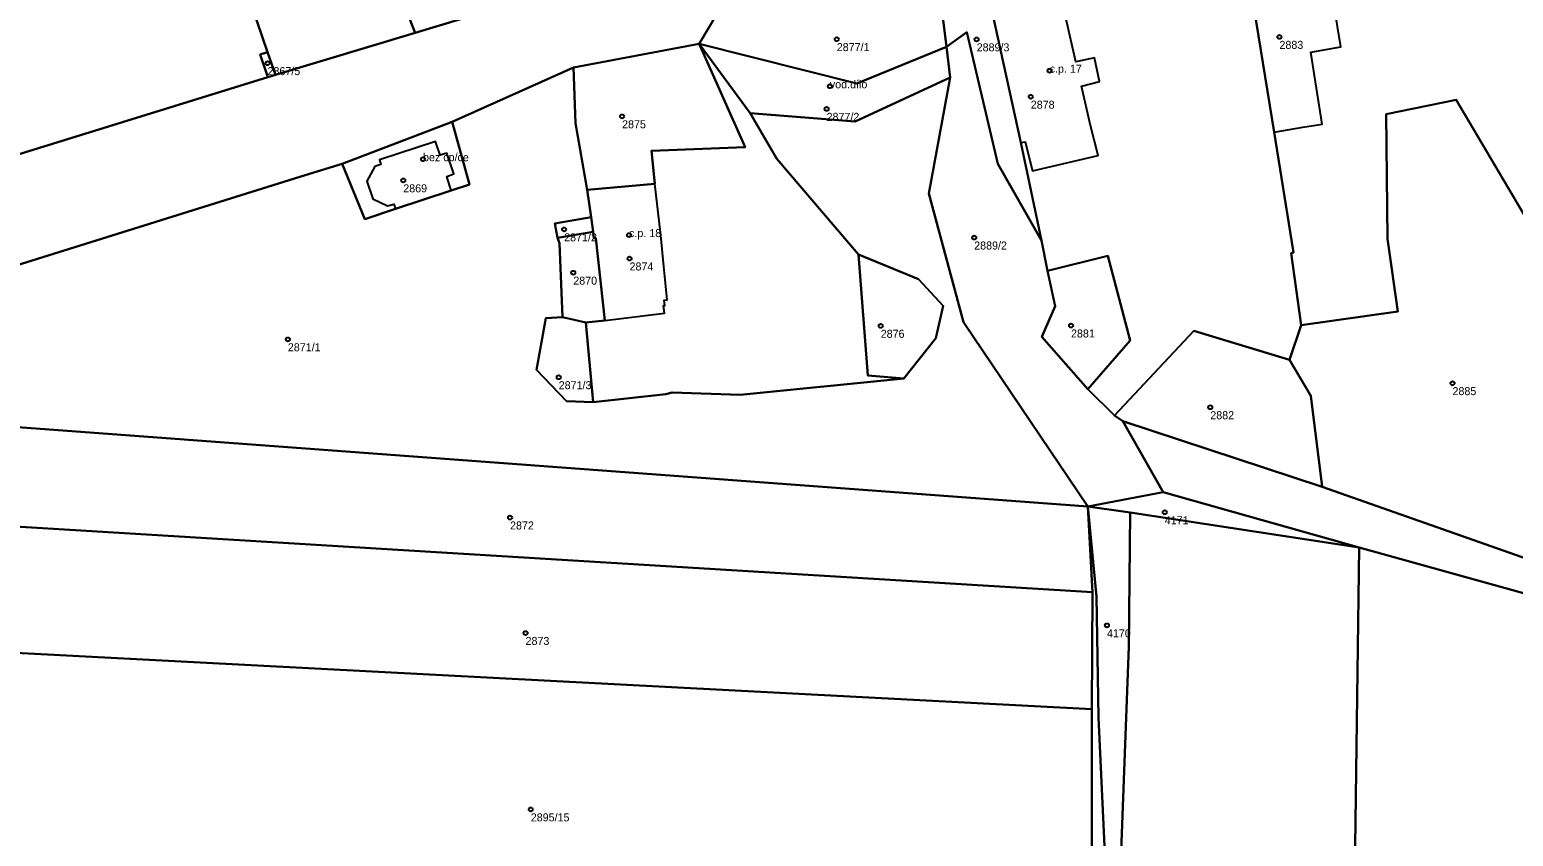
# Model space of a CAD drawing. Extents: x -878211 to -870363, y -1058464 to -1052522.
# Drawn here: x -871102.9 to -870917.5, y -1054985.5 to -1054884.8 of the extents above; entities that cross this region are included whole.
import ezdxf

# ---------------------------------------------------------------- set-up
doc = ezdxf.new("R2010")
doc.units = 0
for name, color, linetype in [('Definiční body', 7, 'Continuous'), ('Polygon budovy', 7, 'Continuous'), ('Polygon parcely', 7, 'Continuous')]:
    doc.layers.add(name, color=color, linetype=linetype)

msp = doc.modelspace()

# ---------------------------------------------------------------- linework, layer by layer
at = {"layer": 'Definiční body'}
for centre in [(-871002.04, -1054885.93994), (-870984.56, -1054885.96994), (-870946.73, -1054885.65994), (-871073.16, -1054888.93994), (-870975.44, -1054889.87994), (-871002.9, -1054891.81994), (-871003.31, -1054894.64994), (-870977.8, -1054893.12994), (-871028.86, -1054895.57994), (-871053.73, -1054900.92994), (-871056.2, -1054903.57994), (-871036.1, -1054909.69994), (-871027.99, -1054910.40994), (-870984.87, -1054910.71994), (-871027.93, -1054913.33994), (-871034.96, -1054915.10994), (-870996.55, -1054921.74994), (-870972.77, -1054921.70994), (-871070.62, -1054923.42994), (-871036.78, -1054928.16994), (-870925.11, -1054928.90994), (-870955.37, -1054931.91994), (-871042.86, -1054945.68994), (-870961.06, -1054945.02994), (-870968.28, -1054959.15994), (-871040.92, -1054960.10994), (-871040.27, -1054982.14994)]:
    msp.add_circle(centre, 0.25, dxfattribs=at)
at = {"layer": 'Polygon budovy'}
for points in [[(-870940.68, -1054876.96), (-870950.47, -1054878.56), (-870947.41, -1054897.55), (-870943.79, -1054896.91), (-870941.4, -1054896.55), (-870942.82, -1054887.54), (-870939.06, -1054886.9)], [(-870973.99, -1054880.65), (-870982.64, -1054882.53), (-870979.03, -1054898.84), (-870978.51, -1054898.76), (-870977.59, -1054902.37), (-870969.37, -1054900.47), (-870970.34, -1054896.74), (-870971.47, -1054891.8), (-870969.2, -1054891.22), (-870969.83, -1054888.26), (-870972.17, -1054888.78)], [(-871057.19, -1054907.11), (-871050.2, -1054904.82), (-871050.74, -1054903.08), (-871049.9, -1054902.77), (-871050.76, -1054900.19), (-871051.59, -1054900.43), (-871052.16, -1054898.7), (-871059.16, -1054901.02), (-871059.01, -1054901.6), (-871059.77, -1054901.85), (-871060.75, -1054903.69), (-871060.02, -1054905.86), (-871058.15, -1054906.77), (-871057.39, -1054906.55)], [(-871024.76, -1054904), (-871033.21, -1054904.75), (-871032.74, -1054908.19), (-871032.49, -1054910.01), (-871032.38, -1054910.81), (-871032.16, -1054910.8), (-871031.01, -1054921.08), (-871023.58, -1054920.18), (-871023.69, -1054919.21), (-871023.52, -1054919.19), (-871023.6, -1054918.55), (-871023.21, -1054918.5), (-871023.64, -1054914.33), (-871024.02, -1054910.43)]]:
    msp.add_lwpolyline(points, close=True, dxfattribs=at)
at = {"layer": 'Polygon parcely'}
for points in [[(-871073.15, -1054887.57), (-871080.91, -1054864.79), (-871081.8, -1054862.4), (-871086.18, -1054850.61), (-871091.38, -1054839.35), (-871118.14, -1054781.44), (-871128.72, -1054785.49), (-871134.26, -1054788.84), (-871139.62, -1054794.14), (-871150.14, -1054810.92), (-871166.13, -1054855.97), (-871164.95, -1054866.1), (-871167.47, -1054876.15), (-871164.37, -1054903.47), (-871159.64, -1054904.76), (-871130.01, -1054904.9), (-871110.01, -1054902.07), (-871073.11, -1054890.7), (-871074.07, -1054887.87)], [(-871091.38, -1054839.35), (-871086.18, -1054850.61), (-871081.8, -1054862.4), (-871077.01, -1054860.71), (-871071.33, -1054875.04), (-871063.28, -1054871.92), (-871059.76, -1054872.41), (-871054.73, -1054885.14), (-871049.05, -1054883.42), (-871054.12, -1054868.45), (-871059.15, -1054855.95), (-871061.63, -1054849.77), (-871063.25, -1054846.72), (-871066.11, -1054841.36), (-871067.74, -1054838.97), (-871071.08, -1054833.32), (-871071.73, -1054832.22)], [(-870920.89, -1054854.3), (-870938.09, -1054857.53), (-870942.28, -1054858.77), (-870938.76, -1054876.56), (-870940.68, -1054876.96), (-870950.47, -1054878.56), (-870947.41, -1054897.55), (-870945.57, -1054908.98), (-870944.99, -1054912.57), (-870945.27, -1054912.66), (-870944.02, -1054921.66), (-870931.95, -1054919.96), (-870933.23, -1054910.86), (-870933.39, -1054895.29), (-870924.63, -1054893.52), (-870915.44, -1054909.09), (-870907.92, -1054904.94), (-870908.91, -1054903.01), (-870914.9, -1054888.93), (-870917.47, -1054872.86)], [(-871071.33, -1054875.04), (-871077.01, -1054860.71), (-871081.8, -1054862.4), (-871080.91, -1054864.79), (-871073.15, -1054887.57), (-871072.17, -1054890.41), (-871054.73, -1054885.14), (-871059.76, -1054872.41), (-871063.28, -1054871.92)], [(-870982.64, -1054882.53), (-870979.03, -1054898.84), (-870976.47, -1054911.1), (-870975.69, -1054914.88), (-870968.18, -1054913), (-870965.4, -1054923.57), (-870970.65, -1054929.64), (-870967.34, -1054932.94), (-870957.44, -1054922.37), (-870945.47, -1054926), (-870944.02, -1054921.66), (-870945.27, -1054912.66), (-870944.99, -1054912.57), (-870945.57, -1054908.98), (-870947.41, -1054897.55), (-870950.47, -1054878.56), (-870966.02, -1054881.47), (-870967.06, -1054868.14), (-870972.23, -1054869.73), (-870969.57, -1054879.79), (-870973.99, -1054880.65)], [(-870999.55, -1054891.46), (-870988.33, -1054886.88), (-870990, -1054873.42), (-871015.97, -1054881.05), (-871019.24, -1054886.52)], [(-870990, -1054873.42), (-870988.33, -1054886.88), (-870985.78, -1054885.05), (-870981.91, -1054901.51), (-870976.47, -1054911.1), (-870979.03, -1054898.84), (-870982.64, -1054882.53), (-870984.39, -1054874.62), (-870983.02, -1054872.54)], [(-870988.33, -1054886.88), (-870987.85, -1054890.71), (-870990.53, -1054905.23), (-870986.22, -1054921.3), (-870970.66, -1054944.3), (-870961.26, -1054942.53), (-870966.31, -1054933.67), (-870967.34, -1054932.94), (-870970.65, -1054929.64), (-870976.41, -1054923.13), (-870974.77, -1054919.27), (-870975.69, -1054914.88), (-870976.47, -1054911.1), (-870981.91, -1054901.51), (-870985.78, -1054885.05)], [(-871019.24, -1054886.52), (-871034.94, -1054889.48), (-871034.69, -1054896.41), (-871033.21, -1054904.75), (-871024.76, -1054904), (-871025.18, -1054899.9), (-871013.47, -1054899.41)], [(-871019.24, -1054886.52), (-871013.47, -1054899.41), (-871025.18, -1054899.9), (-871024.76, -1054904), (-871033.21, -1054904.75), (-871032.74, -1054908.19), (-871032.49, -1054910.01), (-871032.38, -1054910.81), (-871032.16, -1054910.8), (-871031.01, -1054921.08), (-871033.39, -1054921.31), (-871032.47, -1054931.27), (-871023.39, -1054930.28), (-871022.61, -1054930.09), (-871014.12, -1054930.37), (-870993.67, -1054928.31), (-870998.15, -1054927.94), (-870999.32, -1054912.83), (-871009.54, -1054900.88), (-871012.85, -1054895.2)], [(-871012.85, -1054895.2), (-870999.75, -1054896.21), (-870987.85, -1054890.71), (-870988.33, -1054886.88), (-870999.55, -1054891.46), (-871019.24, -1054886.52)], [(-871073.11, -1054890.7), (-871072.17, -1054890.41), (-871073.15, -1054887.57), (-871074.07, -1054887.87)], [(-870897.6, -1054957.27), (-870884.71, -1054960.08), (-870912.98, -1054914.49), (-870915.44, -1054909.09), (-870924.63, -1054893.52), (-870933.39, -1054895.29), (-870933.23, -1054910.86), (-870931.95, -1054919.96), (-870944.02, -1054921.66), (-870945.47, -1054926), (-870942.81, -1054930.5), (-870941.4, -1054941.85)], [(-871057.19, -1054907.11), (-871050.2, -1054904.82), (-871047.92, -1054904.07), (-871050.09, -1054896.25), (-871063.83, -1054901.5), (-871060.99, -1054908.42)], [(-871032.49, -1054910.01), (-871032.74, -1054908.19), (-871037.26, -1054908.96), (-871036.92, -1054910.75)], [(-871033.39, -1054921.31), (-871031.01, -1054921.08), (-871032.16, -1054910.8), (-871032.38, -1054910.81), (-871032.49, -1054910.01), (-871036.92, -1054910.75), (-871036.66, -1054911.4), (-871036.29, -1054920.65)], [(-870993.67, -1054928.31), (-870989.67, -1054923.29), (-870988.76, -1054919.25), (-870991.83, -1054915.93), (-870999.32, -1054912.83), (-870998.15, -1054927.94)], [(-870975.69, -1054914.88), (-870974.77, -1054919.27), (-870976.41, -1054923.13), (-870970.65, -1054929.64), (-870965.4, -1054923.57), (-870968.18, -1054913)], [(-871032.47, -1054931.27), (-871033.39, -1054921.31), (-871036.29, -1054920.65), (-871038.37, -1054920.8), (-871039.56, -1054927.25), (-871035.79, -1054931.15)], [(-870941.4, -1054941.85), (-870942.81, -1054930.5), (-870945.47, -1054926), (-870957.44, -1054922.37), (-870967.34, -1054932.94), (-870966.31, -1054933.67)], [(-871111.56, -1054946.41), (-870970.1, -1054955.02), (-870970.66, -1054944.3), (-871106.66, -1054934.25), (-871110.13, -1054936.39)], [(-870753.81, -1054979.5), (-870762.8, -1054980.33), (-870770.71, -1054984.01), (-870774.04, -1054984.45), (-870786.19, -1054985.25), (-870806.88, -1054984.01), (-870827.99, -1054980.59), (-870835.48, -1054977.5), (-870884.71, -1054960.08), (-870897.6, -1054957.27), (-870941.4, -1054941.85), (-870966.31, -1054933.67), (-870961.26, -1054942.53), (-870936.75, -1054949.43), (-870910.68, -1054956.66), (-870872.25, -1054969.56), (-870855.92, -1054976.69), (-870835.11, -1054985.76), (-870829.76, -1054986.34), (-870801.31, -1054989.43), (-870774.81, -1054985.78), (-870766.13, -1054986.23), (-870747.4, -1054982.05)], [(-870936.75, -1054949.43), (-870961.26, -1054942.53), (-870970.66, -1054944.3), (-870965.4, -1054945.06)], [(-870965.4, -1054945.06), (-870970.66, -1054944.3), (-870969.59, -1054955.55), (-870969.33, -1054970.67), (-870968.02, -1054999.21), (-870969.91, -1055054.04), (-870971.68, -1055054.02), (-870970.81, -1055107.51), (-870969.44, -1055107.42), (-870969.36, -1055086.82), (-870969.27, -1055060.69), (-870965.55, -1054961.78)], [(-870969.59, -1054955.55), (-870970.66, -1054944.3), (-870970.1, -1054955.02), (-870970.16, -1054969.61), (-870970.15, -1054999.17), (-870968.02, -1054999.21), (-870969.33, -1054970.67)], [(-871112.57, -1054961.2), (-871112.63, -1054962.15), (-870970.16, -1054969.61), (-870970.1, -1054955.02), (-871111.56, -1054946.41)], [(-870965.4, -1054945.06), (-870965.55, -1054961.78), (-870969.27, -1055060.69), (-870969.36, -1055086.82), (-870969.44, -1055107.42), (-870964.96, -1055117.74), (-870940.71, -1055144.38), (-870938.41, -1055070.72), (-870936.75, -1054949.43)], [(-870891.61, -1055174.42), (-870874, -1055175.33), (-870867.1, -1055178.97), (-870860.28, -1055152.97), (-870858.46, -1055139.5), (-870854.12, -1055044.36), (-870855.92, -1054976.69), (-870872.25, -1054969.56), (-870910.68, -1054956.66), (-870936.75, -1054949.43), (-870938.41, -1055070.72), (-870940.71, -1055144.38), (-870921.84, -1055165.12), (-870909.41, -1055174.74)], [(-870970.15, -1054999.17), (-870970.16, -1054969.61), (-871112.63, -1054962.15), (-871113.69, -1054962.09), (-871119.56, -1054990.14)]]:
    msp.add_lwpolyline(points, close=True, dxfattribs=at)
for points in [[(-870905.12, -1054838.73), (-870920.37, -1054842.37), (-870926.68, -1054844.19), (-870938.99, -1054847.74), (-870952.57, -1054851.79), (-870957.19, -1054853.17), (-870968.13, -1054856.43), (-870972.9, -1054858.25), (-870982.29, -1054861.41), (-870987.28, -1054863.13), (-870997.41, -1054866.55), (-871003.2, -1054868.56), (-871015.12, -1054872.65), (-871020.31, -1054874.44), (-871031.24, -1054878.25), (-871036.16, -1054879.8), (-871049.05, -1054883.42), (-871054.73, -1054885.14), (-871072.17, -1054890.41), (-871073.11, -1054890.7), (-871110.01, -1054902.07)], [(-871106.57, -1054914.83), (-871068.47, -1054902.93), (-871063.83, -1054901.5), (-871050.09, -1054896.25), (-871034.94, -1054889.48), (-871019.24, -1054886.52), (-871015.97, -1054881.05), (-870990, -1054873.42), (-870983.02, -1054872.54), (-870972.23, -1054869.73), (-870967.06, -1054868.14), (-870953.14, -1054863.53), (-870942.28, -1054858.77), (-870938.09, -1054857.53), (-870920.89, -1054854.3), (-870910.81, -1054852.63)], [(-871106.66, -1054934.25), (-870970.66, -1054944.3), (-870986.22, -1054921.3), (-870990.53, -1054905.23), (-870987.85, -1054890.71), (-870999.75, -1054896.21), (-871012.85, -1054895.2), (-871009.54, -1054900.88), (-870999.32, -1054912.83), (-870991.83, -1054915.93), (-870988.76, -1054919.25), (-870989.67, -1054923.29), (-870993.67, -1054928.31), (-871014.12, -1054930.37), (-871022.61, -1054930.09), (-871023.39, -1054930.28), (-871032.47, -1054931.27), (-871035.79, -1054931.15), (-871039.56, -1054927.25), (-871038.37, -1054920.8), (-871036.29, -1054920.65), (-871036.66, -1054911.4), (-871036.92, -1054910.75), (-871037.26, -1054908.96), (-871032.74, -1054908.19), (-871033.21, -1054904.75), (-871034.69, -1054896.41), (-871034.94, -1054889.48), (-871050.09, -1054896.25), (-871047.92, -1054904.07), (-871050.2, -1054904.82), (-871057.19, -1054907.11), (-871060.99, -1054908.42), (-871063.83, -1054901.5), (-871068.47, -1054902.93), (-871106.57, -1054914.83)]]:
    msp.add_lwpolyline(points, dxfattribs=at)

# ---------------------------------------------------------------- texts
at = {"layer": 'Definiční body'}
for s, p in [('2877/1', (-871002.04, -1054887.429)), ('2889/3', (-870984.56, -1054887.459)), ('2883', (-870946.73, -1054887.149)), ('2867/5', (-871073.16, -1054890.429)), ('c.p. 17', (-870975.44, -1054890.129)), ('vod.dílo', (-871002.9, -1054892.07)), ('2878', (-870977.8, -1054894.619)), ('2875', (-871028.86, -1054897.069)), ('2877/2', (-871003.31, -1054896.139)), ('bez cp/ce', (-871053.73, -1054901.179)), ('2869', (-871056.2, -1054905.069)), ('2871/2', (-871036.1, -1054911.189)), ('c.p. 18', (-871027.99, -1054910.659)), ('2889/2', (-870984.87, -1054912.209)), ('2874', (-871027.93, -1054914.829)), ('2870', (-871034.96, -1054916.599)), ('2876', (-870996.55, -1054923.239)), ('2881', (-870972.77, -1054923.199)), ('2871/1', (-871070.62, -1054924.919)), ('2871/3', (-871036.78, -1054929.659)), ('2885', (-870925.11, -1054930.399)), ('2882', (-870955.37, -1054933.409)), ('2872', (-871042.86, -1054947.179)), ('4171', (-870961.06, -1054946.519)), ('2873', (-871040.92, -1054961.599)), ('4170', (-870968.28, -1054960.649)), ('2895/15', (-871040.27, -1054983.639))]:
    msp.add_text(s, height=0.999996, dxfattribs=at).set_placement(p)

doc.saveas('drawing.dxf')
